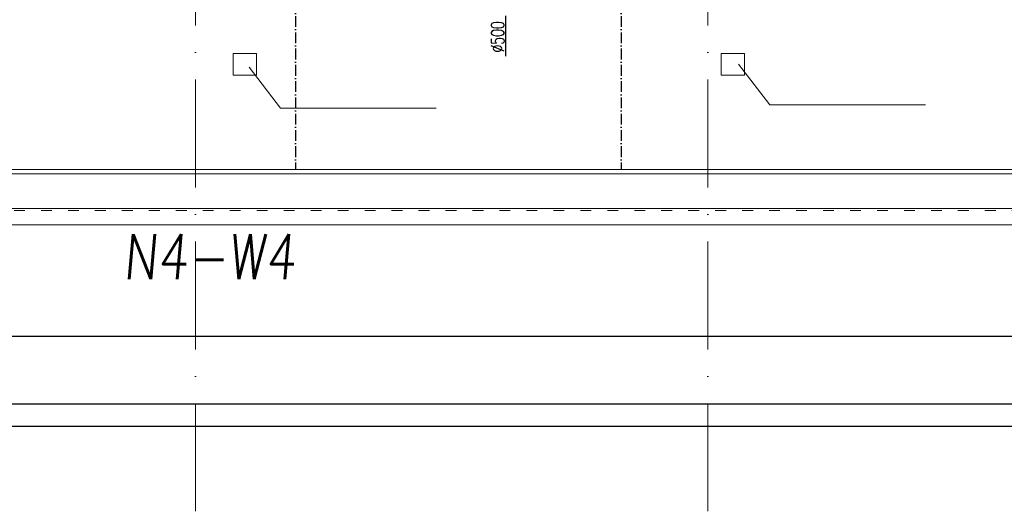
# Model space of a CAD drawing. Header units: millimetres. Extents: x -6513 to 30474, y -6915 to 65597.
# Tile 266 of 280: x 5629 to 6724, y 30738 to 31285. Entities that reach past the tile are written whole.
import ezdxf

# ---------------------------------------------------------------- set-up
doc = ezdxf.new("R2010")
doc.units = ezdxf.units.MM
doc.linetypes.add('ACAD_ISO03W100', pattern=[30, 12, -18])
doc.linetypes.add('ACAD_ISO10W100', pattern=[18, 12, -3, 0, -3])
for name, color, linetype, lineweight in [('A_osie', 8, 'ACAD_ISO10W100', 5), ('A_przerywana', 8, 'ACAD_ISO03W100', 5), ('ARCHWIG CIEŃKO', 8, 'Continuous', 13), ('cieńkie', 8, 'Continuous', 9), ('E_technologia', 1, 'ACAD_ISO10W100', 30), ('R-TABELKA', 8, 'Continuous', 25)]:
    doc.layers.add(name, color=color, linetype=linetype, lineweight=lineweight)
doc.layers.add('DB_WM_nawiew-opis', color=8, linetype='Continuous')
doc.layers.add('DB_WM_wywies-opis', color=8, linetype='Continuous')
doc.styles.add('ROMANSS', font='romans.shx', dxfattribs={"width": 0.8, "oblique": 5})

msp = doc.modelspace()

# ---------------------------------------------------------------- linework, layer by layer
at = {"layer": 'A_osie', "color": 252, "ltscale": 10}
for p, q in [((5824.554, 30738.122), (5824.554, 32679.888)), ((5824.554, 30738.122), (5824.554, 32679.888)), ((6394.554, 30738.122), (6394.554, 32679.888)), ((6394.554, 30738.122), (6394.554, 32679.888))]:
    msp.add_line(p, q, dxfattribs=at)
at = {"layer": 'A_przerywana', "color": 252}
msp.add_line((2292.915, 31072.583), (7524.554, 31072.583), dxfattribs=at)
at = {"layer": 'ARCHWIG CIEŃKO', "color": 252}
for p, q in [((2292.915, 31118.375), (7524.554, 31118.375)), ((2292.915, 31113.375), (7524.554, 31113.375)), ((2292.915, 31074.875), (7524.554, 31074.875)), ((2292.915, 31056.875), (7524.554, 31056.875))]:
    msp.add_line(p, q, dxfattribs=at)
at = {"layer": 'cieńkie', "color": 252}
for p, q in [((5866.554, 31247.375), (5866.554, 31223.375)), ((5892.554, 31247.375), (5866.554, 31247.375)), ((5892.554, 31223.375), (5892.554, 31247.375)), ((6409.554, 31247.375), (6409.554, 31223.375)), ((6435.554, 31247.375), (6409.554, 31247.375)), ((6435.554, 31223.375), (6435.554, 31247.375)), ((5884.506, 31232.101), (5919.419, 31186.766)), ((6428.781, 31235.674), (6463.694, 31190.338)), ((5866.554, 31223.375), (5892.554, 31223.375)), ((6409.554, 31223.375), (6435.554, 31223.375)), ((5919.419, 31186.766), (6092.573, 31186.766)), ((6463.694, 31190.338), (6636.848, 31190.338))]:
    msp.add_line(p, q, dxfattribs=at)
at = {"layer": 'DB_WM_nawiew-opis'}
msp.add_lwpolyline([(6170.104, 31244.504), (6170.104, 31289.267)], dxfattribs=at)
at = {"layer": 'DB_WM_wywies-opis'}
msp.add_line((4662.744, 30932.787), (7600.764, 30932.787), dxfattribs=at)
at = {"layer": 'E_technologia'}
for p, q in [((5936.058, 32447.375), (5936.058, 31118.375)), ((6298.284, 32447.375), (6298.284, 31118.375))]:
    msp.add_line(p, q, dxfattribs=at)
at = {"layer": 'R-TABELKA'}
for p, q in [((-3030.351, 30857.654), (8264.292, 30857.654)), ((-3155.351, 30832.654), (8289.292, 30832.654))]:
    msp.add_line(p, q, dxfattribs=at)

# ---------------------------------------------------------------- texts
at = {"layer": 'DB_WM_nawiew-opis', "style": 'ROMANSS', "width": 0.7}
msp.add_text('∅500', height=14.4003, rotation=90, dxfattribs=at).set_placement((6167.958, 31248.617))
at = {"layer": 'DB_WM_wywies-opis', "insert": (5744.257, 31046.476), "char_height": 50, "width": 160.86486, "attachment_point": 1, "style": 'ROMANSS'}
msp.add_mtext('N4-W4', dxfattribs=at)

doc.saveas('drawing.dxf')
